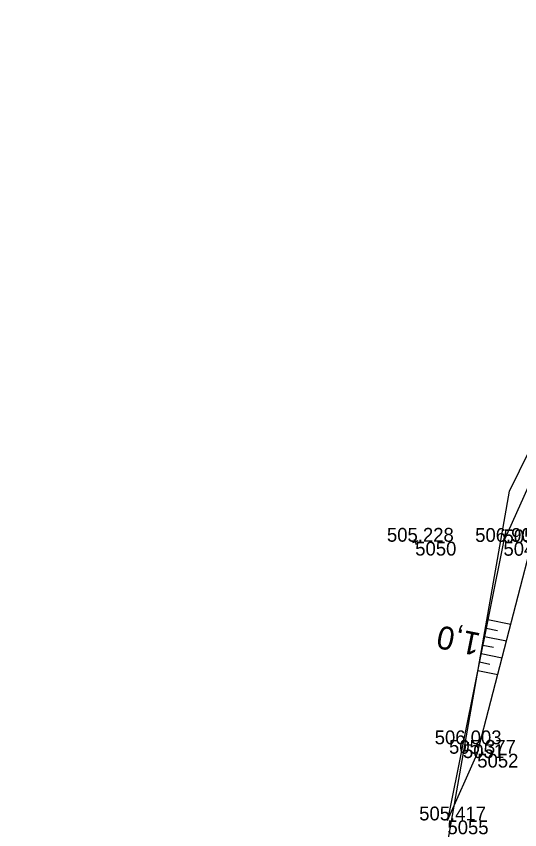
# Model space of a CAD drawing. Extents: x -1234191 to 23050, y -1290331 to -741191.
# Drawn here: x -864930.6 to -864886.9, y -1104067.8 to -1103997.2 of the extents above; entities that cross this region are included whole.
import ezdxf

# ---------------------------------------------------------------- set-up
doc = ezdxf.new("R2010")
doc.units = 0
for name, color, linetype in [('Vrstva 48', 7, 'Continuous'), ('Vrstva 49', 7, 'Continuous'), ('Vrstva 53', 7, 'Continuous'), ('Vrstva 60', 7, 'Continuous'), ('Vrstva 61', 7, 'Continuous')]:
    doc.layers.add(name, color=color, linetype=linetype)

msp = doc.modelspace()

# ---------------------------------------------------------------- linework, layer by layer
at = {"layer": 'Vrstva 48'}
for p, q in [((-864889.659, -1104049.582), (-864887.673, -1104049.98)), ((-864889.806, -1104050.318), (-864888.833, -1104050.512)), ((-864889.953, -1104051.053), (-864888.049, -1104051.434)), ((-864890.1, -1104051.789), (-864889.168, -1104051.975)), ((-864890.247, -1104052.524), (-864888.425, -1104052.889)), ((-864890.394, -1104053.259), (-864889.504, -1104053.438)), ((-864890.541, -1104053.995), (-864888.801, -1104054.343))]:
    msp.add_line(p, q, dxfattribs=at)
at = {"layer": 'Vrstva 49'}
for p, q in [((-864895.731, -1104042.732), (-864896.201, -1104042.9)), ((-864896.05, -1104042.581), (-864895.882, -1104043.051))]:
    msp.add_line(p, q, dxfattribs=at)
for points in [[(-864855.951, -1103977.534), (-864864.356, -1103994.304), (-864877.474, -1104018.673), (-864888.308, -1104042.831), (-864891.823, -1104060.402), (-864893.17, -1104067.013)], [(-864893.17, -1104067.013), (-864890.581, -1104061.225), (-864885.853, -1104042.944), (-864875.129, -1104019.611), (-864864.356, -1103994.304)]]:
    msp.add_lwpolyline(points, dxfattribs=at)
at = {"layer": 'Vrstva 53'}
msp.add_lwpolyline([(-865075.53, -1104555.37), (-865046.622, -1104434.513), (-865013.74, -1104347.437), (-864969.42, -1104244.671), (-864930.598, -1104141.919), (-864898.817, -1104101.186), (-864887.777, -1104038.425), (-864851.8, -1103965.2)], dxfattribs=at)
at = {"layer": 'Vrstva 60'}
for p, q in [((-864895.966, -1104042.816), (-864895.966, -1104042.816)), ((-864888.308, -1104042.831), (-864888.308, -1104042.831)), ((-864891.823, -1104060.402), (-864891.823, -1104060.402)), ((-864890.581, -1104061.225), (-864890.581, -1104061.225)), ((-864893.17, -1104067.013), (-864893.17, -1104067.013))]:
    msp.add_line(p, q, dxfattribs=at)

# ---------------------------------------------------------------- texts
at = {"layer": 'Vrstva 48'}
msp.add_text('1,0', height=2, rotation=168.68756, dxfattribs=at).set_placement((-864890.198, -1104050.789))
at = {"layer": 'Vrstva 60'}
for s, p in [('5050', (-864895.966, -1104044.016)), ('5048', (-864888.308, -1104044.031)), ('5051', (-864891.823, -1104061.602)), ('5052', (-864890.581, -1104062.425)), ('5055', (-864893.17, -1104068.213))]:
    msp.add_text(s, height=1.2, dxfattribs=at).set_placement(p)
at = {"layer": 'Vrstva 61'}
for s, p in [('505.228', (-864898.42, -1104042.816)), ('506.909', (-864890.762, -1104042.831)), ('505.873', (-864888.305, -1104042.944)), ('506.003', (-864894.275, -1104060.402)), ('505.377', (-864893.033, -1104061.225)), ('505.417', (-864895.622, -1104067.013))]:
    msp.add_text(s, height=1.2, dxfattribs=at).set_placement(p)

doc.saveas('drawing.dxf')
